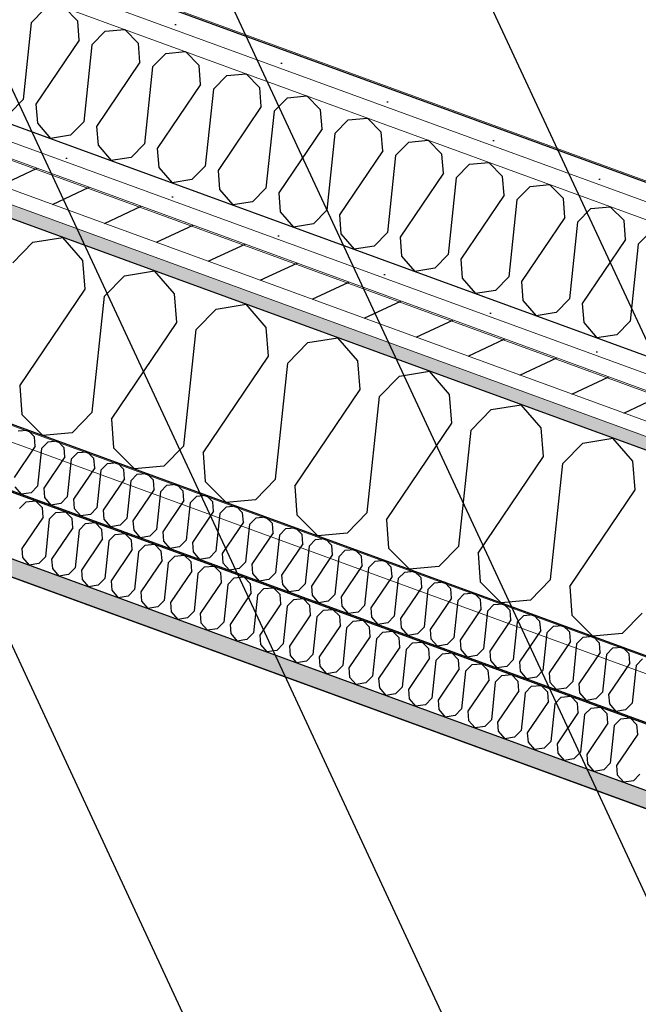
# Model space of a CAD drawing. Header units: millimetres. Extents: x 112481703 to 112588235, y 1264638581 to 1264713486.
# Tile 462 of 487: x 112585668 to 112586143, y 1264688043 to 1264688798. Entities that reach past the tile are written whole.
import ezdxf

# ---------------------------------------------------------------- set-up
doc = ezdxf.new("R2010")
doc.units = ezdxf.units.MM
doc.header["$LTSCALE"] = 0.5
doc.header["$MEASUREMENT"] = 0
doc.linetypes.add('PLINE', pattern=[0])
for name, color, linetype, lineweight in [('235- Utvendig kledning og overflate', 7, 'Continuous', 0), ('236- Innvendig kledning og overflate', 7, 'Continuous', 0), ('262- Taktekking', 7, 'Continuous', 0)]:
    doc.layers.add(name, color=color, linetype=linetype, lineweight=lineweight)
for name, color, linetype in [('862- M___Nettoareal', 7, 'Continuous'), ('862- M___Nettoareal(Polylinje)', 7, 'Continuous'), ('LA_farge_dekke_asfalt2', 7, 'Continuous'), ('Yttervegger.A225', 7, 'Continuous'), ('Yttervegger.A225 (Skravur)', 7, 'Continuous')]:
    doc.layers.add(name, color=color, linetype=linetype)
pattern_1 = [(249.956, (112557650, 1264717795), (-81.357, 29.68231), [0, -50]), (249.956, (112557682.11, 1264717756.67), (-81.357, 29.68231), [0, -50])]

# ---------------------------------------------------------------- blocks, each defined once
blk = doc.blocks.new('Personalrom_1_1', base_point=(112584215.36, 1264687380.05))
at = {"layer": '862- M___Nettoareal(Polylinje)', "linetype": 'PLINE', "flags": 128}
blk.add_lwpolyline([(112586295.89, 1264688139.79), (112579715.19, 1264690540.69), (112579078.41, 1264688795.32), (112578651.54, 1264687625.32), (112580142.19, 1264687081.47), (112580274.65, 1264687033.14), (112580295.56, 1264687090.45), (112582622.75, 1264686241.4), (112582601.84, 1264686184.09), (112585232.24, 1264685224.41)], close=True, dxfattribs=at)
blk = doc.blocks.new('Teknisk rom_20_17', base_point=(112585163.88, 1264690336.62))
at = {"layer": '862- M___Nettoareal(Polylinje)', "linetype": 'PLINE', "flags": 128}
blk.add_lwpolyline([(112587298.86, 1264690713.79), (112583189.99, 1264692212.87), (112582397.97, 1264690041.99), (112586506.83, 1264688542.91)], close=True, dxfattribs=at)
blk = doc.blocks.new('*X299', base_point=(112557650, 1264717795))
at = {"layer": 'Yttervegger.A225 (Skravur)', "linetype": 'PLINE'}
for p, q in [((112585677.2, 1264688795.9), (112585687.42, 1264688806.3)), ((112585712.86, 1264688797.02), (112585702.34, 1264688807.68)), ((112585713.98, 1264688782.48), (112585712.86, 1264688797.02)), ((112585677.2, 1264688795.9), (112585670.99, 1264688736.97)), ((112585723.77, 1264688778.91), (112585733.99, 1264688789.31)), ((112585733.99, 1264688789.31), (112585748.91, 1264688790.69)), ((112585759.43, 1264688780.03), (112585748.91, 1264688790.69)), ((112585713.98, 1264688782.48), (112585680.78, 1264688733.4)), ((112585723.77, 1264688778.91), (112585717.57, 1264688719.98)), ((112585760.55, 1264688765.49), (112585759.43, 1264688780.03)), ((112585770.34, 1264688761.92), (112585780.56, 1264688772.32)), ((112585780.56, 1264688772.32), (112585795.48, 1264688773.7)), ((112585806, 1264688763.04), (112585795.48, 1264688773.7)), ((112585760.55, 1264688765.49), (112585727.35, 1264688716.41)), ((112585770.34, 1264688761.92), (112585764.14, 1264688702.99)), ((112585807.13, 1264688748.5), (112585806, 1264688763.04)), ((112585816.91, 1264688744.93), (112585827.14, 1264688755.33)), ((112585827.14, 1264688755.33), (112585842.05, 1264688756.71)), ((112585852.57, 1264688746.05), (112585842.05, 1264688756.71)), ((112585807.13, 1264688748.5), (112585773.92, 1264688699.42)), ((112585816.91, 1264688744.93), (112585810.71, 1264688686)), ((112585853.7, 1264688731.51), (112585852.57, 1264688746.05)), ((112585670.99, 1264688736.97), (112585660.77, 1264688726.57)), ((112585863.48, 1264688727.94), (112585873.71, 1264688738.34)), ((112585873.71, 1264688738.34), (112585888.62, 1264688739.72)), ((112585899.14, 1264688729.06), (112585888.62, 1264688739.72)), ((112585680.78, 1264688733.4), (112585681.9, 1264688718.86)), ((112585853.7, 1264688731.51), (112585820.49, 1264688682.43)), ((112585900.27, 1264688714.52), (112585899.14, 1264688729.06)), ((112585863.48, 1264688727.94), (112585857.28, 1264688669.01)), ((112585910.05, 1264688710.95), (112585920.28, 1264688721.35)), ((112585920.28, 1264688721.35), (112585935.19, 1264688722.73)), ((112585945.72, 1264688712.07), (112585935.19, 1264688722.73)), ((112585681.9, 1264688718.86), (112585692.03, 1264688707.12)), ((112585717.57, 1264688719.98), (112585707.34, 1264688709.58)), ((112585727.35, 1264688716.41), (112585728.48, 1264688701.87)), ((112585900.27, 1264688714.52), (112585867.06, 1264688665.44)), ((112585707.34, 1264688709.58), (112585692.03, 1264688707.12)), ((112585910.05, 1264688710.95), (112585903.85, 1264688652.02)), ((112585946.84, 1264688697.52), (112585945.72, 1264688712.07)), ((112585728.48, 1264688701.87), (112585738.6, 1264688690.13)), ((112585764.14, 1264688702.99), (112585753.91, 1264688692.59)), ((112585773.92, 1264688699.42), (112585775.05, 1264688684.88)), ((112585956.63, 1264688693.95), (112585966.85, 1264688704.36)), ((112585966.85, 1264688704.36), (112585981.76, 1264688705.73)), ((112585992.29, 1264688695.08), (112585981.76, 1264688705.73)), ((112585753.91, 1264688692.59), (112585738.6, 1264688690.13)), ((112585946.84, 1264688697.52), (112585913.64, 1264688648.45)), ((112585956.63, 1264688693.95), (112585950.42, 1264688635.02)), ((112585993.41, 1264688680.53), (112585992.29, 1264688695.08)), ((112585775.05, 1264688684.88), (112585785.18, 1264688673.14)), ((112585810.71, 1264688686), (112585800.48, 1264688675.6)), ((112586003.2, 1264688676.96), (112586013.42, 1264688687.36)), ((112586013.42, 1264688687.36), (112586028.34, 1264688688.74)), ((112586038.86, 1264688678.08), (112586028.34, 1264688688.74)), ((112585820.49, 1264688682.43), (112585821.62, 1264688667.89)), ((112585993.41, 1264688680.53), (112585960.21, 1264688631.45)), ((112586003.2, 1264688676.96), (112585996.99, 1264688618.03)), ((112586039.98, 1264688663.54), (112586038.86, 1264688678.08)), ((112585800.48, 1264688675.6), (112585785.18, 1264688673.14)), ((112585857.28, 1264688669.01), (112585847.05, 1264688658.61)), ((112586049.77, 1264688659.97), (112586059.99, 1264688670.37)), ((112586059.99, 1264688670.37), (112586074.91, 1264688671.75)), ((112586085.43, 1264688661.09), (112586074.91, 1264688671.75)), ((112585821.62, 1264688667.89), (112585831.75, 1264688656.15)), ((112585867.06, 1264688665.44), (112585868.19, 1264688650.89)), ((112586039.98, 1264688663.54), (112586006.78, 1264688614.46)), ((112586086.56, 1264688646.55), (112586085.43, 1264688661.09)), ((112585847.05, 1264688658.61), (112585831.75, 1264688656.15)), ((112586049.77, 1264688659.97), (112586043.57, 1264688601.04)), ((112586096.34, 1264688642.98), (112586106.57, 1264688653.38)), ((112586106.57, 1264688653.38), (112586121.48, 1264688654.76)), ((112586132, 1264688644.1), (112586121.48, 1264688654.76)), ((112585868.19, 1264688650.89), (112585878.32, 1264688639.16)), ((112585903.85, 1264688652.02), (112585893.63, 1264688641.61)), ((112585913.64, 1264688648.45), (112585914.76, 1264688633.9)), ((112586086.56, 1264688646.55), (112586053.35, 1264688597.47)), ((112585893.63, 1264688641.61), (112585878.32, 1264688639.16)), ((112586096.34, 1264688642.98), (112586090.14, 1264688584.05)), ((112586133.13, 1264688629.56), (112586132, 1264688644.1)), ((112585914.76, 1264688633.9), (112585924.89, 1264688622.17)), ((112585950.42, 1264688635.02), (112585940.2, 1264688624.62)), ((112585960.21, 1264688631.45), (112585961.33, 1264688616.91)), ((112586142.91, 1264688625.99), (112586153.14, 1264688636.39)), ((112585940.2, 1264688624.62), (112585924.89, 1264688622.17)), ((112586133.13, 1264688629.56), (112586099.92, 1264688580.48)), ((112586142.91, 1264688625.99), (112586136.71, 1264688567.06)), ((112585961.33, 1264688616.91), (112585971.46, 1264688605.17)), ((112585996.99, 1264688618.03), (112585986.77, 1264688607.63)), ((112586006.78, 1264688614.46), (112586007.9, 1264688599.92)), ((112585986.77, 1264688607.63), (112585971.46, 1264688605.17)), ((112586043.57, 1264688601.04), (112586033.34, 1264688590.64)), ((112586007.9, 1264688599.92), (112586018.03, 1264688588.18)), ((112586053.35, 1264688597.47), (112586054.48, 1264688582.93)), ((112586033.34, 1264688590.64), (112586018.03, 1264688588.18)), ((112586054.48, 1264688582.93), (112586064.6, 1264688571.19)), ((112586090.14, 1264688584.05), (112586079.91, 1264688573.65)), ((112586099.92, 1264688580.48), (112586101.05, 1264688565.94)), ((112586079.91, 1264688573.65), (112586064.6, 1264688571.19)), ((112586101.05, 1264688565.94), (112586111.18, 1264688554.2)), ((112586136.71, 1264688567.06), (112586126.48, 1264688556.66)), ((112586126.48, 1264688556.66), (112586111.18, 1264688554.2))]:
    blk.add_line(p, q, dxfattribs=at)
blk = doc.blocks.new('*X415', base_point=(112557650, 1264717795))
at = {"layer": 'Yttervegger.A225 (Skravur)', "linetype": 'PLINE'}
for p, q in [((112585678.4, 1264688627.57), (112585701.52, 1264688631.28)), ((112585716.81, 1264688613.55), (112585701.52, 1264688631.28)), ((112585662.96, 1264688611.86), (112585678.4, 1264688627.57)), ((112585718.51, 1264688591.59), (112585716.81, 1264688613.55)), ((112585733.29, 1264688586.2), (112585748.73, 1264688601.91)), ((112585748.73, 1264688601.91), (112585771.85, 1264688605.62)), ((112585787.14, 1264688587.89), (112585771.85, 1264688605.62)), ((112585668.37, 1264688517.47), (112585718.51, 1264688591.59)), ((112585723.92, 1264688497.2), (112585733.29, 1264688586.2)), ((112585788.84, 1264688565.93), (112585787.14, 1264688587.89)), ((112585819.06, 1264688576.25), (112585842.18, 1264688579.96)), ((112585857.48, 1264688562.23), (112585842.18, 1264688579.96)), ((112585803.62, 1264688560.54), (112585819.06, 1264688576.25)), ((112585738.7, 1264688491.81), (112585788.84, 1264688565.93)), ((112585794.25, 1264688471.54), (112585803.62, 1264688560.54)), ((112585859.18, 1264688540.27), (112585857.48, 1264688562.23)), ((112585873.95, 1264688534.88), (112585889.4, 1264688550.59)), ((112585889.4, 1264688550.59), (112585912.51, 1264688554.3)), ((112585927.81, 1264688536.57), (112585912.51, 1264688554.3)), ((112585809.03, 1264688466.15), (112585859.18, 1264688540.27)), ((112585864.59, 1264688445.88), (112585873.95, 1264688534.88)), ((112585929.51, 1264688514.61), (112585927.81, 1264688536.57)), ((112585959.73, 1264688524.93), (112585982.85, 1264688528.64)), ((112585998.14, 1264688510.91), (112585982.85, 1264688528.64)), ((112585668.37, 1264688517.47), (112585670.07, 1264688495.51)), ((112585944.29, 1264688509.22), (112585959.73, 1264688524.93)), ((112585879.36, 1264688440.49), (112585929.51, 1264688514.61)), ((112585999.84, 1264688488.95), (112585998.14, 1264688510.91)), ((112585934.92, 1264688420.22), (112585944.29, 1264688509.22)), ((112586030.06, 1264688499.26), (112586053.18, 1264688502.98)), ((112586068.48, 1264688485.25), (112586053.18, 1264688502.98)), ((112585670.07, 1264688495.51), (112585685.96, 1264688479.41)), ((112585723.92, 1264688497.2), (112585708.48, 1264688481.49)), ((112586014.62, 1264688483.56), (112586030.06, 1264688499.26)), ((112585738.7, 1264688491.81), (112585740.4, 1264688469.85)), ((112585949.7, 1264688414.83), (112585999.84, 1264688488.95)), ((112585708.48, 1264688481.49), (112585685.96, 1264688479.41)), ((112586005.25, 1264688394.56), (112586014.62, 1264688483.56)), ((112586070.17, 1264688463.29), (112586068.48, 1264688485.25)), ((112586084.95, 1264688457.9), (112586100.39, 1264688473.6)), ((112586100.39, 1264688473.6), (112586123.51, 1264688477.32)), ((112586138.81, 1264688459.59), (112586123.51, 1264688477.32)), ((112585740.4, 1264688469.85), (112585756.29, 1264688453.75)), ((112585794.25, 1264688471.54), (112585778.81, 1264688455.83)), ((112585809.03, 1264688466.15), (112585810.73, 1264688444.19)), ((112586020.03, 1264688389.17), (112586070.17, 1264688463.29)), ((112586075.58, 1264688368.9), (112586084.95, 1264688457.9)), ((112586140.51, 1264688437.63), (112586138.81, 1264688459.59)), ((112585778.81, 1264688455.83), (112585756.29, 1264688453.75)), ((112585810.73, 1264688444.19), (112585826.62, 1264688428.09)), ((112585864.59, 1264688445.88), (112585849.14, 1264688430.17)), ((112585879.36, 1264688440.49), (112585881.06, 1264688418.53)), ((112586090.36, 1264688363.51), (112586140.51, 1264688437.63)), ((112585849.14, 1264688430.17), (112585826.62, 1264688428.09)), ((112585934.92, 1264688420.22), (112585919.48, 1264688404.51)), ((112585881.06, 1264688418.53), (112585896.95, 1264688402.43)), ((112585949.7, 1264688414.83), (112585951.4, 1264688392.87)), ((112585919.48, 1264688404.51), (112585896.95, 1264688402.43)), ((112585951.4, 1264688392.87), (112585967.29, 1264688376.77)), ((112586005.25, 1264688394.56), (112585989.81, 1264688378.85)), ((112586020.03, 1264688389.17), (112586021.73, 1264688367.21)), ((112585989.81, 1264688378.85), (112585967.29, 1264688376.77)), ((112586021.73, 1264688367.21), (112586037.62, 1264688351.11)), ((112586075.58, 1264688368.9), (112586060.14, 1264688353.19)), ((112586090.36, 1264688363.51), (112586092.06, 1264688341.55)), ((112586060.14, 1264688353.19), (112586037.62, 1264688351.11)), ((112586092.06, 1264688341.55), (112586107.95, 1264688325.45)), ((112586145.92, 1264688343.24), (112586130.48, 1264688327.53)), ((112586130.48, 1264688327.53), (112586107.95, 1264688325.45))]:
    blk.add_line(p, q, dxfattribs=at)
blk = doc.blocks.new('*X541', base_point=(112557650, 1264717795))
at = {"layer": 'Yttervegger.A225 (Skravur)', "linetype": 'PLINE'}
for p, q in [((112585668.25, 1264688423.45), (112585673.26, 1264688428.54)), ((112585673.26, 1264688428.54), (112585680.57, 1264688429.22)), ((112585685.72, 1264688424), (112585680.57, 1264688429.22)), ((112585686.27, 1264688416.88), (112585685.72, 1264688424)), ((112585691.06, 1264688415.13), (112585696.07, 1264688420.22)), ((112585696.07, 1264688420.22), (112585703.38, 1264688420.9)), ((112585708.53, 1264688415.68), (112585703.38, 1264688420.9)), ((112585686.27, 1264688416.88), (112585670.01, 1264688392.84)), ((112585691.06, 1264688415.13), (112585688.03, 1264688386.26)), ((112585709.08, 1264688408.55), (112585708.53, 1264688415.68)), ((112585713.88, 1264688406.8), (112585718.88, 1264688411.9)), ((112585718.88, 1264688411.9), (112585726.19, 1264688412.57)), ((112585731.34, 1264688407.35), (112585726.19, 1264688412.57)), ((112585709.08, 1264688408.55), (112585692.82, 1264688384.51)), ((112585713.88, 1264688406.8), (112585710.84, 1264688377.94)), ((112585731.89, 1264688400.23), (112585731.34, 1264688407.35)), ((112585741.69, 1264688403.58), (112585749, 1264688404.25)), ((112585754.15, 1264688399.03), (112585749, 1264688404.25)), ((112585731.89, 1264688400.23), (112585715.63, 1264688376.19)), ((112585736.69, 1264688398.48), (112585733.65, 1264688369.62)), ((112585736.69, 1264688398.48), (112585741.69, 1264688403.58)), ((112585754.7, 1264688391.91), (112585754.15, 1264688399.03)), ((112585670.01, 1264688392.84), (112585670.56, 1264688385.71)), ((112585754.7, 1264688391.91), (112585738.44, 1264688367.87)), ((112585759.5, 1264688390.16), (112585756.46, 1264688361.3)), ((112585759.5, 1264688390.16), (112585764.5, 1264688395.25)), ((112585764.5, 1264688395.25), (112585771.81, 1264688395.93)), ((112585776.96, 1264688390.71), (112585771.81, 1264688395.93)), ((112585777.51, 1264688383.59), (112585776.96, 1264688390.71)), ((112585670.56, 1264688385.71), (112585675.52, 1264688379.96)), ((112585688.03, 1264688386.26), (112585683.02, 1264688381.17)), ((112585692.82, 1264688384.51), (112585693.37, 1264688377.39)), ((112585777.51, 1264688383.59), (112585761.25, 1264688359.55)), ((112585782.31, 1264688381.84), (112585779.27, 1264688352.97)), ((112585782.31, 1264688381.84), (112585787.32, 1264688386.93)), ((112585787.32, 1264688386.93), (112585794.62, 1264688387.61)), ((112585799.77, 1264688382.39), (112585794.62, 1264688387.61)), ((112585800.33, 1264688375.26), (112585799.77, 1264688382.39)), ((112585683.02, 1264688381.17), (112585675.52, 1264688379.96)), ((112585693.37, 1264688377.39), (112585698.33, 1264688371.64)), ((112585710.84, 1264688377.94), (112585705.83, 1264688372.85)), ((112585715.63, 1264688376.19), (112585716.18, 1264688369.07)), ((112585800.33, 1264688375.26), (112585784.06, 1264688351.23)), ((112585805.12, 1264688373.52), (112585810.13, 1264688378.61)), ((112585810.13, 1264688378.61), (112585817.43, 1264688379.29)), ((112585822.58, 1264688374.06), (112585817.43, 1264688379.29)), ((112585823.14, 1264688366.94), (112585822.58, 1264688374.06)), ((112585705.83, 1264688372.85), (112585698.33, 1264688371.64)), ((112585716.18, 1264688369.07), (112585721.14, 1264688363.32)), ((112585733.65, 1264688369.62), (112585728.64, 1264688364.52)), ((112585738.44, 1264688367.87), (112585738.99, 1264688360.75)), ((112585805.12, 1264688373.52), (112585802.08, 1264688344.65)), ((112585823.14, 1264688366.94), (112585806.87, 1264688342.9)), ((112585827.93, 1264688365.19), (112585832.94, 1264688370.29)), ((112585832.94, 1264688370.29), (112585840.24, 1264688370.96)), ((112585845.4, 1264688365.74), (112585840.24, 1264688370.96)), ((112585728.64, 1264688364.52), (112585721.14, 1264688363.32)), ((112585738.99, 1264688360.75), (112585743.95, 1264688355)), ((112585756.46, 1264688361.3), (112585751.45, 1264688356.2)), ((112585761.25, 1264688359.55), (112585761.8, 1264688352.43)), ((112585827.93, 1264688365.19), (112585824.89, 1264688336.33)), ((112585845.95, 1264688358.62), (112585845.4, 1264688365.74)), ((112585850.74, 1264688356.87), (112585855.75, 1264688361.97)), ((112585855.75, 1264688361.97), (112585863.05, 1264688362.64)), ((112585868.21, 1264688357.42), (112585863.05, 1264688362.64)), ((112585751.45, 1264688356.2), (112585743.95, 1264688355)), ((112585761.8, 1264688352.43), (112585766.76, 1264688346.68)), ((112585779.27, 1264688352.97), (112585774.26, 1264688347.88)), ((112585845.95, 1264688358.62), (112585829.68, 1264688334.58)), ((112585850.74, 1264688356.87), (112585847.7, 1264688328.01)), ((112585868.76, 1264688350.3), (112585868.21, 1264688357.42)), ((112585873.55, 1264688348.55), (112585878.56, 1264688353.64)), ((112585878.56, 1264688353.64), (112585885.86, 1264688354.32)), ((112585891.02, 1264688349.1), (112585885.86, 1264688354.32)), ((112585774.26, 1264688347.88), (112585766.76, 1264688346.68)), ((112585784.06, 1264688351.23), (112585784.61, 1264688344.1)), ((112585784.61, 1264688344.1), (112585789.57, 1264688338.35)), ((112585802.08, 1264688344.65), (112585797.07, 1264688339.56)), ((112585868.76, 1264688350.3), (112585852.49, 1264688326.26)), ((112585873.55, 1264688348.55), (112585870.51, 1264688319.69)), ((112585891.57, 1264688341.98), (112585891.02, 1264688349.1)), ((112585896.36, 1264688340.23), (112585901.37, 1264688345.32)), ((112585901.37, 1264688345.32), (112585908.67, 1264688346)), ((112585913.83, 1264688340.78), (112585908.67, 1264688346)), ((112585797.07, 1264688339.56), (112585789.57, 1264688338.35)), ((112585806.87, 1264688342.9), (112585807.42, 1264688335.78)), ((112585824.89, 1264688336.33), (112585819.88, 1264688331.24)), ((112585891.57, 1264688341.98), (112585875.3, 1264688317.94)), ((112585896.36, 1264688340.23), (112585893.32, 1264688311.36)), ((112585914.38, 1264688333.65), (112585913.83, 1264688340.78)), ((112585919.17, 1264688331.9), (112585924.18, 1264688337)), ((112585924.18, 1264688337), (112585931.48, 1264688337.67)), ((112585936.64, 1264688332.45), (112585931.48, 1264688337.67)), ((112585807.42, 1264688335.78), (112585812.38, 1264688330.03)), ((112585819.88, 1264688331.24), (112585812.38, 1264688330.03)), ((112585829.68, 1264688334.58), (112585830.23, 1264688327.46)), ((112585914.38, 1264688333.65), (112585898.11, 1264688309.61)), ((112585919.17, 1264688331.9), (112585916.13, 1264688303.04)), ((112585937.19, 1264688325.33), (112585936.64, 1264688332.45)), ((112585946.99, 1264688328.68), (112585954.29, 1264688329.35)), ((112585959.45, 1264688324.13), (112585954.29, 1264688329.35)), ((112585830.23, 1264688327.46), (112585835.2, 1264688321.71)), ((112585842.69, 1264688322.91), (112585835.2, 1264688321.71)), ((112585847.7, 1264688328.01), (112585842.69, 1264688322.91)), ((112585852.49, 1264688326.26), (112585853.04, 1264688319.14)), ((112585937.19, 1264688325.33), (112585920.93, 1264688301.29)), ((112585941.98, 1264688323.58), (112585938.94, 1264688294.72)), ((112585941.98, 1264688323.58), (112585946.99, 1264688328.68)), ((112585960, 1264688317.01), (112585959.45, 1264688324.13)), ((112585853.04, 1264688319.14), (112585858.01, 1264688313.39)), ((112585865.5, 1264688314.59), (112585858.01, 1264688313.39)), ((112585870.51, 1264688319.69), (112585865.5, 1264688314.59)), ((112585875.3, 1264688317.94), (112585875.86, 1264688310.81)), ((112585960, 1264688317.01), (112585943.74, 1264688292.97)), ((112585964.79, 1264688315.26), (112585961.75, 1264688286.4)), ((112585964.79, 1264688315.26), (112585969.8, 1264688320.35)), ((112585969.8, 1264688320.35), (112585977.1, 1264688321.03)), ((112585982.26, 1264688315.81), (112585977.1, 1264688321.03)), ((112585982.81, 1264688308.69), (112585982.26, 1264688315.81)), ((112585875.86, 1264688310.81), (112585880.82, 1264688305.06)), ((112585888.31, 1264688306.27), (112585880.82, 1264688305.06)), ((112585893.32, 1264688311.36), (112585888.31, 1264688306.27)), ((112585898.11, 1264688309.61), (112585898.67, 1264688302.49)), ((112585982.81, 1264688308.69), (112585966.55, 1264688284.65)), ((112585987.6, 1264688306.94), (112585984.56, 1264688278.07)), ((112585987.6, 1264688306.94), (112585992.61, 1264688312.03)), ((112585992.61, 1264688312.03), (112585999.92, 1264688312.71)), ((112586005.07, 1264688307.49), (112585999.92, 1264688312.71)), ((112586005.62, 1264688300.36), (112586005.07, 1264688307.49)), ((112585898.67, 1264688302.49), (112585903.63, 1264688296.74)), ((112585916.13, 1264688303.04), (112585911.12, 1264688297.95)), ((112585920.93, 1264688301.29), (112585921.48, 1264688294.17)), ((112586005.62, 1264688300.36), (112585989.36, 1264688276.33)), ((112586010.41, 1264688298.62), (112586007.37, 1264688269.75)), ((112586010.41, 1264688298.62), (112586015.42, 1264688303.71)), ((112586015.42, 1264688303.71), (112586022.73, 1264688304.39)), ((112586027.88, 1264688299.16), (112586022.73, 1264688304.39)), ((112586028.43, 1264688292.04), (112586027.88, 1264688299.16)), ((112585911.12, 1264688297.95), (112585903.63, 1264688296.74)), ((112585921.48, 1264688294.17), (112585926.44, 1264688288.42)), ((112585938.94, 1264688294.72), (112585933.93, 1264688289.62)), ((112585943.74, 1264688292.97), (112585944.29, 1264688285.85)), ((112586028.43, 1264688292.04), (112586012.17, 1264688268)), ((112586033.22, 1264688290.29), (112586038.23, 1264688295.39)), ((112586038.23, 1264688295.39), (112586045.54, 1264688296.06)), ((112586050.69, 1264688290.84), (112586045.54, 1264688296.06)), ((112585933.93, 1264688289.62), (112585926.44, 1264688288.42)), ((112585944.29, 1264688285.85), (112585949.25, 1264688280.1)), ((112585961.75, 1264688286.4), (112585956.75, 1264688281.3)), ((112585966.55, 1264688284.65), (112585967.1, 1264688277.53)), ((112586033.22, 1264688290.29), (112586030.19, 1264688261.43)), ((112586051.24, 1264688283.72), (112586034.98, 1264688259.68)), ((112586051.24, 1264688283.72), (112586050.69, 1264688290.84)), ((112586056.03, 1264688281.97), (112586061.04, 1264688287.07)), ((112586061.04, 1264688287.07), (112586068.35, 1264688287.74)), ((112586073.5, 1264688282.52), (112586068.35, 1264688287.74)), ((112585956.75, 1264688281.3), (112585949.25, 1264688280.1)), ((112585967.1, 1264688277.53), (112585972.06, 1264688271.78)), ((112585984.56, 1264688278.07), (112585979.56, 1264688272.98)), ((112585989.36, 1264688276.33), (112585989.91, 1264688269.2)), ((112586056.03, 1264688281.97), (112586053, 1264688253.11)), ((112586074.05, 1264688275.4), (112586073.5, 1264688282.52)), ((112586078.84, 1264688273.65), (112586083.85, 1264688278.74)), ((112586083.85, 1264688278.74), (112586091.16, 1264688279.42)), ((112586096.31, 1264688274.2), (112586091.16, 1264688279.42)), ((112585979.56, 1264688272.98), (112585972.06, 1264688271.78)), ((112585989.91, 1264688269.2), (112585994.87, 1264688263.45)), ((112586007.37, 1264688269.75), (112586002.37, 1264688264.66)), ((112586074.05, 1264688275.4), (112586057.79, 1264688251.36)), ((112586078.84, 1264688273.65), (112586075.81, 1264688244.79)), ((112586096.86, 1264688267.08), (112586096.31, 1264688274.2)), ((112586101.65, 1264688265.33), (112586106.66, 1264688270.42)), ((112586106.66, 1264688270.42), (112586113.97, 1264688271.1)), ((112586119.12, 1264688265.88), (112586113.97, 1264688271.1)), ((112586002.37, 1264688264.66), (112585994.87, 1264688263.45)), ((112586012.17, 1264688268), (112586012.72, 1264688260.88)), ((112586012.72, 1264688260.88), (112586017.68, 1264688255.13)), ((112586030.19, 1264688261.43), (112586025.18, 1264688256.34)), ((112586096.86, 1264688267.08), (112586080.6, 1264688243.04)), ((112586101.65, 1264688265.33), (112586098.62, 1264688236.46)), ((112586119.67, 1264688258.75), (112586119.12, 1264688265.88)), ((112586124.47, 1264688257), (112586129.47, 1264688262.1)), ((112586129.47, 1264688262.1), (112586136.78, 1264688262.77)), ((112586141.93, 1264688257.55), (112586136.78, 1264688262.77)), ((112586025.18, 1264688256.34), (112586017.68, 1264688255.13)), ((112586034.98, 1264688259.68), (112586035.53, 1264688252.56)), ((112586119.67, 1264688258.75), (112586103.41, 1264688234.71)), ((112586124.47, 1264688257), (112586121.43, 1264688228.14)), ((112586142.48, 1264688250.43), (112586141.93, 1264688257.55)), ((112586035.53, 1264688252.56), (112586040.49, 1264688246.81)), ((112586047.99, 1264688248.01), (112586040.49, 1264688246.81)), ((112586053, 1264688253.11), (112586047.99, 1264688248.01)), ((112586057.79, 1264688251.36), (112586058.34, 1264688244.24)), ((112586142.48, 1264688250.43), (112586126.22, 1264688226.39)), ((112586058.34, 1264688244.24), (112586063.3, 1264688238.49)), ((112586070.8, 1264688239.69), (112586063.3, 1264688238.49)), ((112586075.81, 1264688244.79), (112586070.8, 1264688239.69)), ((112586080.6, 1264688243.04), (112586081.15, 1264688235.91)), ((112586081.15, 1264688235.91), (112586086.11, 1264688230.16)), ((112586093.61, 1264688231.37), (112586086.11, 1264688230.16)), ((112586098.62, 1264688236.46), (112586093.61, 1264688231.37)), ((112586103.41, 1264688234.71), (112586103.96, 1264688227.59)), ((112586103.96, 1264688227.59), (112586108.92, 1264688221.84)), ((112586116.42, 1264688223.05), (112586108.92, 1264688221.84)), ((112586121.43, 1264688228.14), (112586116.42, 1264688223.05)), ((112586126.22, 1264688226.39), (112586126.77, 1264688219.27)), ((112586126.77, 1264688219.27), (112586131.73, 1264688213.52)), ((112586144.24, 1264688219.82), (112586139.23, 1264688214.72)), ((112586139.23, 1264688214.72), (112586131.73, 1264688213.52))]:
    blk.add_line(p, q, dxfattribs=at)
blk = doc.blocks.new('*X544', base_point=(112557650, 1264717795))
at = {"layer": 'Yttervegger.A225 (Skravur)', "linetype": 'PLINE'}
for p, q in [((112585667.25, 1264688482.9), (112585674.55, 1264688483.57)), ((112585679.71, 1264688478.35), (112585674.55, 1264688483.57)), ((112585680.26, 1264688471.23), (112585679.71, 1264688478.35)), ((112585685.05, 1264688469.48), (112585690.06, 1264688474.58)), ((112585690.06, 1264688474.58), (112585697.36, 1264688475.25)), ((112585702.52, 1264688470.03), (112585697.36, 1264688475.25)), ((112585680.26, 1264688471.23), (112585663.99, 1264688447.19)), ((112585685.05, 1264688469.48), (112585682.01, 1264688440.62)), ((112585703.07, 1264688462.91), (112585702.52, 1264688470.03)), ((112585707.86, 1264688461.16), (112585712.87, 1264688466.25)), ((112585712.87, 1264688466.25), (112585720.17, 1264688466.93)), ((112585725.33, 1264688461.71), (112585720.17, 1264688466.93)), ((112585703.07, 1264688462.91), (112585686.8, 1264688438.87)), ((112585707.86, 1264688461.16), (112585704.82, 1264688432.29)), ((112585725.88, 1264688454.59), (112585725.33, 1264688461.71)), ((112585730.67, 1264688452.84), (112585735.68, 1264688457.93)), ((112585735.68, 1264688457.93), (112585742.98, 1264688458.61)), ((112585748.14, 1264688453.39), (112585742.98, 1264688458.61)), ((112585725.88, 1264688454.59), (112585709.61, 1264688430.55)), ((112585730.67, 1264688452.84), (112585727.63, 1264688423.97)), ((112585748.69, 1264688446.26), (112585748.14, 1264688453.39)), ((112585753.48, 1264688444.51), (112585758.49, 1264688449.61)), ((112585758.49, 1264688449.61), (112585765.79, 1264688450.28)), ((112585770.95, 1264688445.06), (112585765.79, 1264688450.28)), ((112585748.69, 1264688446.26), (112585732.42, 1264688422.22)), ((112585753.48, 1264688444.51), (112585750.44, 1264688415.65)), ((112585771.5, 1264688437.94), (112585770.95, 1264688445.06)), ((112585781.3, 1264688441.29), (112585788.6, 1264688441.96)), ((112585793.76, 1264688436.74), (112585788.6, 1264688441.96)), ((112585664.54, 1264688440.07), (112585669.51, 1264688434.32)), ((112585677, 1264688435.52), (112585669.51, 1264688434.32)), ((112585682.01, 1264688440.62), (112585677, 1264688435.52)), ((112585686.8, 1264688438.87), (112585687.35, 1264688431.75)), ((112585771.5, 1264688437.94), (112585755.24, 1264688413.9)), ((112585776.29, 1264688436.19), (112585773.25, 1264688407.33)), ((112585776.29, 1264688436.19), (112585781.3, 1264688441.29)), ((112585794.31, 1264688429.62), (112585793.76, 1264688436.74)), ((112585687.35, 1264688431.75), (112585692.32, 1264688426)), ((112585699.81, 1264688427.2), (112585692.32, 1264688426)), ((112585704.82, 1264688432.29), (112585699.81, 1264688427.2)), ((112585709.61, 1264688430.55), (112585710.17, 1264688423.42)), ((112585794.31, 1264688429.62), (112585778.05, 1264688405.58)), ((112585799.1, 1264688427.87), (112585796.06, 1264688399.01)), ((112585799.1, 1264688427.87), (112585804.11, 1264688432.96)), ((112585804.11, 1264688432.96), (112585811.41, 1264688433.64)), ((112585816.57, 1264688428.42), (112585811.41, 1264688433.64)), ((112585817.12, 1264688421.3), (112585816.57, 1264688428.42)), ((112585710.17, 1264688423.42), (112585715.13, 1264688417.67)), ((112585727.63, 1264688423.97), (112585722.62, 1264688418.88)), ((112585732.42, 1264688422.22), (112585732.98, 1264688415.1)), ((112585817.12, 1264688421.3), (112585800.86, 1264688397.26)), ((112585821.91, 1264688419.55), (112585818.87, 1264688390.68)), ((112585821.91, 1264688419.55), (112585826.92, 1264688424.64)), ((112585826.92, 1264688424.64), (112585834.23, 1264688425.32)), ((112585839.38, 1264688420.1), (112585834.23, 1264688425.32)), ((112585839.93, 1264688412.97), (112585839.38, 1264688420.1)), ((112585722.62, 1264688418.88), (112585715.13, 1264688417.67)), ((112585732.98, 1264688415.1), (112585737.94, 1264688409.35)), ((112585750.44, 1264688415.65), (112585745.43, 1264688410.56)), ((112585755.24, 1264688413.9), (112585755.79, 1264688406.78)), ((112585839.93, 1264688412.97), (112585823.67, 1264688388.94)), ((112585844.72, 1264688411.23), (112585849.73, 1264688416.32)), ((112585849.73, 1264688416.32), (112585857.04, 1264688417)), ((112585862.19, 1264688411.77), (112585857.04, 1264688417)), ((112585862.74, 1264688404.65), (112585862.19, 1264688411.77)), ((112585745.43, 1264688410.56), (112585737.94, 1264688409.35)), ((112585755.79, 1264688406.78), (112585760.75, 1264688401.03)), ((112585773.25, 1264688407.33), (112585768.24, 1264688402.23)), ((112585778.05, 1264688405.58), (112585778.6, 1264688398.46)), ((112585844.72, 1264688411.23), (112585841.68, 1264688382.36)), ((112585862.74, 1264688404.65), (112585846.48, 1264688380.61)), ((112585867.53, 1264688402.9), (112585872.54, 1264688408)), ((112585872.54, 1264688408), (112585879.85, 1264688408.67)), ((112585885, 1264688403.45), (112585879.85, 1264688408.67)), ((112585768.24, 1264688402.23), (112585760.75, 1264688401.03)), ((112585778.6, 1264688398.46), (112585783.56, 1264688392.71)), ((112585796.06, 1264688399.01), (112585791.06, 1264688393.91)), ((112585800.86, 1264688397.26), (112585801.41, 1264688390.13)), ((112585867.53, 1264688402.9), (112585864.5, 1264688374.04)), ((112585885.55, 1264688396.33), (112585885, 1264688403.45)), ((112585890.34, 1264688394.58), (112585895.35, 1264688399.68)), ((112585895.35, 1264688399.68), (112585902.66, 1264688400.35)), ((112585907.81, 1264688395.13), (112585902.66, 1264688400.35)), ((112585791.06, 1264688393.91), (112585783.56, 1264688392.71)), ((112585801.41, 1264688390.13), (112585806.37, 1264688384.39)), ((112585818.87, 1264688390.68), (112585813.87, 1264688385.59)), ((112585885.55, 1264688396.33), (112585869.29, 1264688372.29)), ((112585890.34, 1264688394.58), (112585887.31, 1264688365.72)), ((112585908.36, 1264688388.01), (112585907.81, 1264688395.13)), ((112585913.15, 1264688386.26), (112585918.16, 1264688391.35)), ((112585918.16, 1264688391.35), (112585925.47, 1264688392.03)), ((112585930.62, 1264688386.81), (112585925.47, 1264688392.03)), ((112585813.87, 1264688385.59), (112585806.37, 1264688384.39)), ((112585823.67, 1264688388.94), (112585824.22, 1264688381.81)), ((112585824.22, 1264688381.81), (112585829.18, 1264688376.06)), ((112585841.68, 1264688382.36), (112585836.68, 1264688377.27)), ((112585908.36, 1264688388.01), (112585892.1, 1264688363.97)), ((112585913.15, 1264688386.26), (112585910.12, 1264688357.39)), ((112585931.17, 1264688379.69), (112585930.62, 1264688386.81)), ((112585935.96, 1264688377.94), (112585940.97, 1264688383.03)), ((112585940.97, 1264688383.03), (112585948.28, 1264688383.71)), ((112585953.43, 1264688378.49), (112585948.28, 1264688383.71)), ((112585836.68, 1264688377.27), (112585829.18, 1264688376.06)), ((112585846.48, 1264688380.61), (112585847.03, 1264688373.49)), ((112585864.5, 1264688374.04), (112585859.49, 1264688368.95)), ((112585931.17, 1264688379.69), (112585914.91, 1264688355.65)), ((112585935.96, 1264688377.94), (112585932.93, 1264688349.07)), ((112585953.98, 1264688371.36), (112585953.43, 1264688378.49)), ((112585958.78, 1264688369.61), (112585963.78, 1264688374.71)), ((112585963.78, 1264688374.71), (112585971.09, 1264688375.38)), ((112585976.24, 1264688370.16), (112585971.09, 1264688375.38)), ((112585847.03, 1264688373.49), (112585851.99, 1264688367.74)), ((112585859.49, 1264688368.95), (112585851.99, 1264688367.74)), ((112585869.29, 1264688372.29), (112585869.84, 1264688365.17)), ((112585953.98, 1264688371.36), (112585937.72, 1264688347.32)), ((112585958.78, 1264688369.61), (112585955.74, 1264688340.75)), ((112585976.79, 1264688363.04), (112585976.24, 1264688370.16)), ((112585986.59, 1264688366.39), (112585993.9, 1264688367.06)), ((112585999.05, 1264688361.84), (112585993.9, 1264688367.06)), ((112585869.84, 1264688365.17), (112585874.8, 1264688359.42)), ((112585882.3, 1264688360.62), (112585874.8, 1264688359.42)), ((112585887.31, 1264688365.72), (112585882.3, 1264688360.62)), ((112585892.1, 1264688363.97), (112585892.65, 1264688356.85)), ((112585976.79, 1264688363.04), (112585960.53, 1264688339)), ((112585981.59, 1264688361.29), (112585978.55, 1264688332.43)), ((112585981.59, 1264688361.29), (112585986.59, 1264688366.39)), ((112585999.6, 1264688354.72), (112585999.05, 1264688361.84)), ((112585892.65, 1264688356.85), (112585897.61, 1264688351.1)), ((112585905.11, 1264688352.3), (112585897.61, 1264688351.1)), ((112585910.12, 1264688357.39), (112585905.11, 1264688352.3)), ((112585914.91, 1264688355.65), (112585915.46, 1264688348.52)), ((112585999.6, 1264688354.72), (112585983.34, 1264688330.68)), ((112586004.4, 1264688352.97), (112586001.36, 1264688324.11)), ((112586004.4, 1264688352.97), (112586009.4, 1264688358.06)), ((112586009.4, 1264688358.06), (112586016.71, 1264688358.74)), ((112586021.86, 1264688353.52), (112586016.71, 1264688358.74)), ((112586022.41, 1264688346.4), (112586021.86, 1264688353.52)), ((112585915.46, 1264688348.52), (112585920.42, 1264688342.77)), ((112585927.92, 1264688343.98), (112585920.42, 1264688342.77)), ((112585932.93, 1264688349.07), (112585927.92, 1264688343.98)), ((112585937.72, 1264688347.32), (112585938.27, 1264688340.2)), ((112586022.41, 1264688346.4), (112586006.15, 1264688322.36)), ((112586027.21, 1264688344.65), (112586024.17, 1264688315.78)), ((112586027.21, 1264688344.65), (112586032.22, 1264688349.74)), ((112586032.22, 1264688349.74), (112586039.52, 1264688350.42)), ((112586044.67, 1264688345.2), (112586039.52, 1264688350.42)), ((112586045.23, 1264688338.07), (112586044.67, 1264688345.2)), ((112585938.27, 1264688340.2), (112585943.23, 1264688334.45)), ((112585955.74, 1264688340.75), (112585950.73, 1264688335.66)), ((112585960.53, 1264688339), (112585961.08, 1264688331.88)), ((112586045.23, 1264688338.07), (112586028.96, 1264688314.04)), ((112586050.02, 1264688336.33), (112586046.98, 1264688307.46)), ((112586050.02, 1264688336.33), (112586055.03, 1264688341.42)), ((112586055.03, 1264688341.42), (112586062.33, 1264688342.1)), ((112586067.48, 1264688336.87), (112586062.33, 1264688342.1)), ((112586068.04, 1264688329.75), (112586067.48, 1264688336.87)), ((112585950.73, 1264688335.66), (112585943.23, 1264688334.45)), ((112585961.08, 1264688331.88), (112585966.04, 1264688326.13)), ((112585978.55, 1264688332.43), (112585973.54, 1264688327.33)), ((112585983.34, 1264688330.68), (112585983.89, 1264688323.56)), ((112586068.04, 1264688329.75), (112586051.77, 1264688305.71)), ((112586072.83, 1264688328), (112586077.84, 1264688333.1)), ((112586077.84, 1264688333.1), (112586085.14, 1264688333.77)), ((112586090.29, 1264688328.55), (112586085.14, 1264688333.77)), ((112585973.54, 1264688327.33), (112585966.04, 1264688326.13)), ((112585983.89, 1264688323.56), (112585988.85, 1264688317.81)), ((112586001.36, 1264688324.11), (112585996.35, 1264688319.01)), ((112586006.15, 1264688322.36), (112586006.7, 1264688315.24)), ((112586072.83, 1264688328), (112586069.79, 1264688299.14)), ((112586090.85, 1264688321.43), (112586074.58, 1264688297.39)), ((112586090.85, 1264688321.43), (112586090.29, 1264688328.55)), ((112586095.64, 1264688319.68), (112586100.65, 1264688324.78)), ((112586100.65, 1264688324.78), (112586107.95, 1264688325.45)), ((112586113.11, 1264688320.23), (112586107.95, 1264688325.45)), ((112585996.35, 1264688319.01), (112585988.85, 1264688317.81)), ((112586006.7, 1264688315.24), (112586011.66, 1264688309.49)), ((112586024.17, 1264688315.78), (112586019.16, 1264688310.69)), ((112586028.96, 1264688314.04), (112586029.51, 1264688306.91)), ((112586095.64, 1264688319.68), (112586092.6, 1264688290.82)), ((112586113.66, 1264688313.11), (112586113.11, 1264688320.23)), ((112586118.45, 1264688311.36), (112586123.46, 1264688316.45)), ((112586123.46, 1264688316.45), (112586130.76, 1264688317.13)), ((112586135.92, 1264688311.91), (112586130.76, 1264688317.13)), ((112586019.16, 1264688310.69), (112586011.66, 1264688309.49)), ((112586029.51, 1264688306.91), (112586034.47, 1264688301.16)), ((112586046.98, 1264688307.46), (112586041.97, 1264688302.37)), ((112586113.66, 1264688313.11), (112586097.39, 1264688289.07)), ((112586118.45, 1264688311.36), (112586115.41, 1264688282.5)), ((112586136.47, 1264688304.79), (112586135.92, 1264688311.91)), ((112586141.26, 1264688303.04), (112586146.27, 1264688308.13)), ((112586041.97, 1264688302.37), (112586034.47, 1264688301.16)), ((112586051.77, 1264688305.71), (112586052.32, 1264688298.59)), ((112586052.32, 1264688298.59), (112586057.28, 1264688292.84)), ((112586069.79, 1264688299.14), (112586064.78, 1264688294.05)), ((112586136.47, 1264688304.79), (112586120.2, 1264688280.75)), ((112586141.26, 1264688303.04), (112586138.22, 1264688274.17)), ((112586064.78, 1264688294.05), (112586057.28, 1264688292.84)), ((112586074.58, 1264688297.39), (112586075.13, 1264688290.27)), ((112586075.13, 1264688290.27), (112586080.09, 1264688284.52)), ((112586087.59, 1264688285.72), (112586080.09, 1264688284.52)), ((112586092.6, 1264688290.82), (112586087.59, 1264688285.72)), ((112586097.39, 1264688289.07), (112586097.94, 1264688281.95)), ((112586097.94, 1264688281.95), (112586102.91, 1264688276.2)), ((112586110.4, 1264688277.4), (112586102.91, 1264688276.2)), ((112586115.41, 1264688282.5), (112586110.4, 1264688277.4)), ((112586120.2, 1264688280.75), (112586120.76, 1264688273.62)), ((112586120.76, 1264688273.62), (112586125.72, 1264688267.87)), ((112586133.21, 1264688269.08), (112586125.72, 1264688267.87)), ((112586138.22, 1264688274.17), (112586133.21, 1264688269.08))]:
    blk.add_line(p, q, dxfattribs=at)

msp = doc.modelspace()

# ---------------------------------------------------------------- hatches: boundary and pattern name
at = {"layer": '262- Taktekking', "linetype": 'Continuous'}
h = msp.add_hatch(dxfattribs=at)
h.set_pattern_fill('Membran', color=256, style=0, pattern_type=2)
h.set_pattern_definition([(249.956, (112557650, 1264717795), (-65.76007, 23.99193), [])])
h.paths.add_polyline_path([(112586374.45, 1264688177.13), (112581932.18, 1264689797.85), (112581931.84, 1264689796.91), (112586374.1, 1264688176.19)])
at = {"layer": 'LA_farge_dekke_asfalt2', "linetype": 'Continuous'}
h = msp.add_hatch(dxfattribs=at)
h.set_pattern_fill('Murverk', color=256, style=0, pattern_type=2)
h.set_pattern_definition([(294.956, (112557650, 1264717795), (163.1938, 75.94596), [])])
h.paths.add_polyline_path([(112562670.28, 1264672618.44), (112565507.41, 1264680394.81), (112573384.41, 1264677520.97), (112579262.36, 1264693631.99), (112587341.37, 1264690684.44), (112579714.93, 1264669780.94), (112576475.27, 1264670962.9), (112575386.63, 1264667979.01)])
at = {"layer": 'Yttervegger.A225 (Skravur)', "linetype": 'Continuous'}
h = msp.add_hatch(dxfattribs=at)
h.set_pattern_fill('Prikker_tett', color=256, style=0, pattern_type=2)
h.set_pattern_definition(pattern_1)
h.paths.add_polyline_path([(112586507.18, 1264688543.85), (112582398.31, 1264690042.93), (112582393.17, 1264690028.84), (112586502.04, 1264688529.76)])
h = msp.add_hatch(dxfattribs=at)
h.set_pattern_fill('Prikker_tett', color=256, style=0, pattern_type=2)
h.set_pattern_definition(pattern_1)
h.paths.add_polyline_path([(112586514.25, 1264688525.3), (112582393.17, 1264690028.84), (112582388.72, 1264690016.62), (112586509.79, 1264688513.09)])
h = msp.add_hatch(dxfattribs=at)
h.set_pattern_fill('Skrålinjer_1', color=256, style=0, pattern_type=2)
h.set_pattern_definition([(204.95599, (112557650, 1264717795), (-12.65766, 27.198964), [])])
h.paths.add_polyline_path([(112586661.16, 1264688326.93), (112582160.55, 1264689968.94), (112582153.01, 1264689948.27), (112586653.62, 1264688306.27)])
h = msp.add_hatch(dxfattribs=at)
h.set_pattern_fill('Prikker_tett', color=256, style=0, pattern_type=2)
h.set_pattern_definition(pattern_1)
h.paths.add_polyline_path([(112586630.12, 1264688303.13), (112582149.24, 1264689937.94), (112582145.81, 1264689928.54), (112586626.69, 1264688293.74)])
h = msp.add_hatch(dxfattribs=at)
h.set_pattern_fill('Prikker_tett', color=256, style=0, pattern_type=2)
h.set_pattern_definition(pattern_1)
h.paths.add_polyline_path([(112586650, 1264688357.62), (112582355.13, 1264689924.56), (112582350.67, 1264689912.35), (112586645.54, 1264688345.4)])
h = msp.add_hatch(dxfattribs=at)
h.set_pattern_fill('Prikker_tett', color=256, style=0, pattern_type=2)
h.set_pattern_definition(pattern_1)
h.paths.add_polyline_path([(112586645.54, 1264688345.4), (112582350.67, 1264689912.35), (112582346.22, 1264689900.13), (112586641.09, 1264688333.19)])
h = msp.add_hatch(dxfattribs=at)
h.set_pattern_fill('Prikker_tett', color=256, style=0, pattern_type=2)
h.set_pattern_definition(pattern_1)
h.paths.add_polyline_path([(112586424.38, 1264688208.94), (112582094.75, 1264689788.57), (112582090.63, 1264689777.29), (112586420.26, 1264688197.67)])
msp.add_hatch(color=256, dxfattribs=at).paths.add_polyline_path([(112586435.99, 1264688205.77), (112582095.09, 1264689789.51), (112582094.75, 1264689788.57), (112586435.65, 1264688204.83)])
h = msp.add_hatch(dxfattribs=at)
h.set_pattern_fill('Prikker_tett', color=256, style=0, pattern_type=2)
h.set_pattern_definition(pattern_1)
h.paths.add_polyline_path([(112581915.39, 1264689751.81), (112581910.93, 1264689739.6), (112586295.89, 1264688139.79), (112586300.35, 1264688152)])

# ---------------------------------------------------------------- linework, layer by layer
at = {"layer": '235- Utvendig kledning og overflate', "linetype": 'PLINE'}
for p, q in [((112586643.28, 1264688310.04), (112582153.01, 1264689948.27)), ((112586630.12, 1264688303.13), (112582149.24, 1264689937.94)), ((112582350.67, 1264689912.35), (112586645.54, 1264688345.4))]:
    msp.add_line(p, q, dxfattribs=at)
at = {"layer": '235- Utvendig kledning og overflate', "linetype": 'PLINE', "flags": 128}
for points in [[(112586661.16, 1264688326.93), (112582160.55, 1264689968.94)], [(112582346.22, 1264689900.13), (112586641.09, 1264688333.19)]]:
    msp.add_lwpolyline(points, dxfattribs=at)
at = {"layer": '236- Innvendig kledning og overflate', "linetype": 'PLINE'}
for p, q in [((112586514.25, 1264688525.3), (112582393.17, 1264690028.84)), ((112586509.79, 1264688513.09), (112582388.72, 1264690016.62)), ((112582094.75, 1264689788.57), (112586424.38, 1264688208.94))]:
    msp.add_line(p, q, dxfattribs=at)
at = {"layer": '236- Innvendig kledning og overflate', "linetype": 'PLINE', "flags": 128}
for points in [[(112586507.18, 1264688543.85), (112582398.31, 1264690042.93)], [(112586391.84, 1264688221.88), (112581948.63, 1264689842.94)], [(112582090.63, 1264689777.29), (112586420.26, 1264688197.67)]]:
    msp.add_lwpolyline(points, dxfattribs=at)
at = {"layer": 'Yttervegger.A225', "linetype": 'PLINE'}
for p, q in [((112586487.66, 1264688344.46), (112582145.81, 1264689928.54)), ((112582355.13, 1264689924.56), (112586510.96, 1264688408.34)), ((112581931.84, 1264689796.91), (112586329.01, 1264688192.64)), ((112581932.18, 1264689797.85), (112586374.45, 1264688177.13)), ((112582095.09, 1264689789.51), (112586435.99, 1264688205.77)), ((112581915.39, 1264689751.81), (112586300.35, 1264688152))]:
    msp.add_line(p, q, dxfattribs=at)
at = {"layer": 'Yttervegger.A225', "linetype": 'PLINE', "flags": 128}
msp.add_lwpolyline([(112581910.93, 1264689739.6), (112586295.89, 1264688139.79)], dxfattribs=at)

# ---------------------------------------------------------------- block references
at = {"layer": '862- M___Nettoareal', "linetype": 'Continuous'}
for name, p in [('Teknisk rom_20_17', (112585163.88, 1264690336.62)), ('Personalrom_1_1', (112584215.36, 1264687380.05))]:
    msp.add_blockref(name, p, dxfattribs=at)
at = {"layer": 'Yttervegger.A225'}
for name in ['*X299', '*X415', '*X544', '*X541']:
    msp.add_blockref(name, (112557650, 1264717795), dxfattribs=at)

doc.saveas('drawing.dxf')
